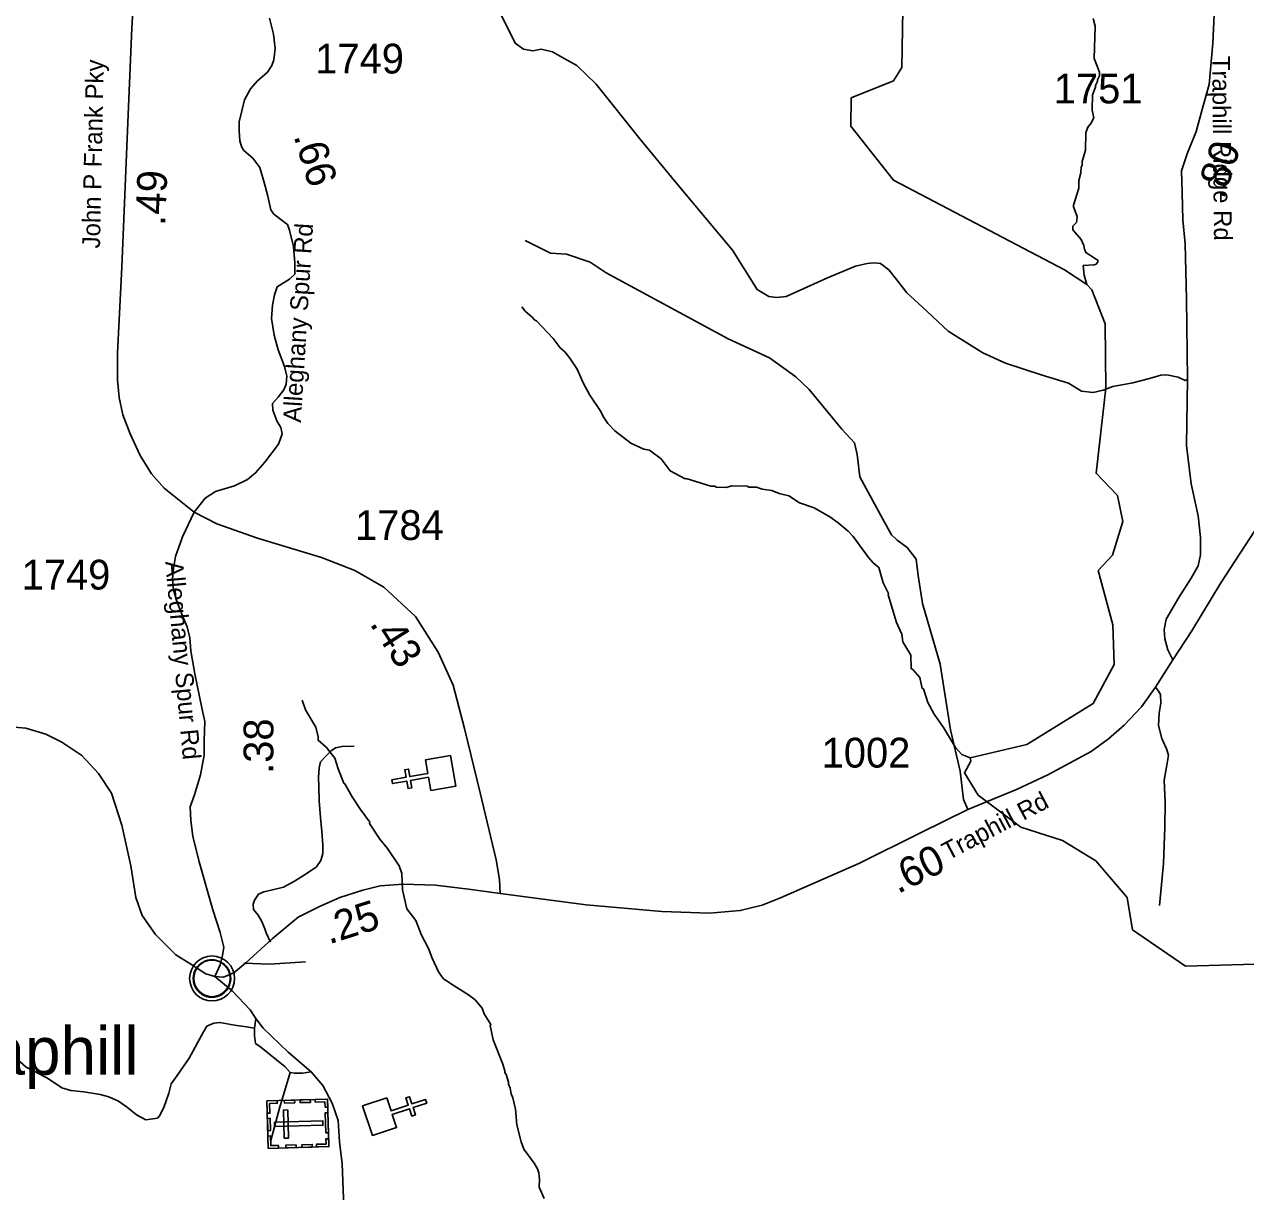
# Model space of a CAD drawing. Extents: x 1248224 to 1454986, y 825081 to 985870.
# Drawn here: x 1402846 to 1407965, y 949582 to 954475 of the extents above; entities that cross this region are included whole.
import ezdxf

# ---------------------------------------------------------------- set-up
doc = ezdxf.new("R2010")
doc.units = 0
for name, color, linetype in [('Exist Civil Demographics Community CELL', 7, 'Continuous'), ('Exist Civil Demographics Community Label', 7, 'Continuous'), ('Exist Cultural Cemetery CELL', 7, 'Continuous'), ('Exist Cultural Church CELL', 7, 'Continuous'), ('Exist Hydrographic Misc Water Feature', 7, 'Continuous'), ('Exist Road Non-System Type 51', 7, 'Continuous'), ('Exist Road Secondary Mileage Hundredths English Label', 7, 'Continuous'), ('Exist Road Secondary Type 41 Attributed', 7, 'Continuous'), ('Exist Road Secondary Type 51 Attributed', 7, 'Continuous'), ('Exist Road Secondary Type 51 Label', 7, 'Continuous'), ('Exist Road Secondary Type 51 Number Label', 7, 'Continuous')]:
    doc.layers.add(name, color=color, linetype=linetype)

msp = doc.modelspace()

# ---------------------------------------------------------------- linework, layer by layer
at = {"layer": 'Exist Civil Demographics Community CELL'}
msp.add_lwpolyline([(1403554.6, 950488.2), (1403555.6, 950493.8), (1403557.4, 950500.4), (1403560.3, 950507.6), (1403563.3, 950513.3), (1403566.6, 950519), (1403570.4, 950524.2), (1403574.3, 950528.5), (1403578.9, 950533.1), (1403584.4, 950537.7), (1403589.9, 950541.4), (1403594.7, 950544.2), (1403599.8, 950546.7), (1403605.3, 950549), (1403610.9, 950550.8), (1403615.2, 950552), (1403620.1, 950552.7), (1403624.2, 950553.4), (1403630.6, 950553.7), (1403635, 950553.6), (1403640.7, 950553.3), (1403645.6, 950552.6), (1403650.5, 950551.6), (1403655.5, 950550.2), (1403660.6, 950548.3), (1403667.3, 950545.3), (1403673.6, 950541.8), (1403678.6, 950538.3), (1403683.8, 950534.3), (1403687.1, 950531.1), (1403691.2, 950526.8), (1403695.1, 950522.1), (1403698.2, 950517.5), (1403701.3, 950512.5), (1403703.7, 950507.3), (1403705.8, 950502.3), (1403707.3, 950497.3), (1403708.6, 950492.7), (1403709.7, 950486.6), (1403710.3, 950481.9), (1403710.6, 950475.9), (1403710.4, 950470.1), (1403709.9, 950464.5), (1403708.9, 950459), (1403707.3, 950452.8), (1403705.4, 950447), (1403703.1, 950441.9), (1403699.9, 950435.9), (1403696.7, 950430.6), (1403693.2, 950425.9), (1403689, 950421.1), (1403683.7, 950416.2), (1403678.7, 950412.1), (1403673.7, 950408.6), (1403669.3, 950406.1), (1403662.5, 950402.9), (1403655.4, 950400.2), (1403649.4, 950398.7), (1403642.8, 950397.4), (1403638.4, 950396.9), (1403633.9, 950396.7), (1403628.3, 950396.7), (1403624, 950397.1), (1403618.4, 950397.8), (1403612.5, 950399.1), (1403607.9, 950400.4), (1403602.7, 950402.3), (1403598.1, 950404.3), (1403594.2, 950406.5), (1403587.4, 950410.6), (1403581.8, 950414.9), (1403576.9, 950419.4), (1403572.5, 950424.2), (1403569.3, 950428.2), (1403566.3, 950432.4), (1403562.2, 950439.5), (1403560.5, 950443), (1403558.8, 950447), (1403556.2, 950455.2), (1403554.6, 950462.3), (1403554, 950467.4), (1403553.6, 950473.7), (1403553.6, 950478.4), (1403554.1, 950484.9)], close=True, dxfattribs=at)
for centre, radius in [((1403632.3, 950475.8), 94.3), ((1403632, 950476.1), 76.7)]:
    msp.add_circle(centre, radius, dxfattribs=at)
at = {"layer": 'Exist Cultural Cemetery CELL'}
for points in [[(1403867.8, 949763.4), (1403862, 949962.4), (1404116.5, 949969.9), (1404122.3, 949770.9)], [(1404044.6, 949956.4), (1404001.3, 949955.1), (1404001, 949966.5), (1404044.3, 949967.7)], [(1404117.5, 949936.7), (1404106, 949936.4), (1404105.3, 949958.4), (1404064.9, 949957.2), (1404064.6, 949968.3), (1404116.5, 949969.9)], [(1403905.3, 949963.7), (1403905.7, 949952.4), (1403873.5, 949951.4), (1403874.7, 949910.9), (1403863.5, 949910.6), (1403862, 949962.4)], [(1403934.7, 949806.2), (1403953.3, 949806.7), (1403949.9, 949924.4), (1403931.2, 949923.9)], [(1403978.7, 949954.5), (1403935.4, 949953.2), (1403935.1, 949964.6), (1403978.4, 949965.8)], [(1403865.7, 949837.4), (1403864.1, 949889.2), (1403875.5, 949889.5), (1403877.1, 949837.7)], [(1403893.9, 949873.2), (1403894.5, 949854.5), (1404097.2, 949860.5), (1404096.6, 949879.2)], [(1404109.2, 949827.9), (1404106.7, 949912.8), (1404118.1, 949913.1), (1404120.6, 949828.3)], [(1403911.1, 949764.6), (1403910.8, 949776), (1403878.6, 949775), (1403877.4, 949815.6), (1403866.3, 949815.2), (1403867.8, 949763.4)], [(1403985.2, 949766.8), (1403942, 949765.5), (1403941.6, 949776.9), (1403984.9, 949778.2)], [(1404052.4, 949768.8), (1404009.1, 949767.5), (1404008.8, 949778.9), (1404052.1, 949780.1)], [(1404121.3, 949803.9), (1404109.8, 949803.6), (1404110.5, 949781.6), (1404070.1, 949780.4), (1404070.4, 949769.3), (1404122.3, 949770.8)]]:
    msp.add_lwpolyline(points, close=True, dxfattribs=at)
at = {"layer": 'Exist Cultural Church CELL'}
for points in [[(1404549.2, 951263.3), (1404539.3, 951319.3), (1404464.3, 951306.2), (1404469.8, 951274.7), (1404454.1, 951271.9), (1404448.6, 951303.4), (1404389.3, 951293.1), (1404386.6, 951308.9), (1404445.8, 951319.2), (1404440.3, 951350.8), (1404456, 951353.5), (1404461.5, 951322), (1404536.5, 951335.1), (1404526.7, 951391.9), (1404631.6, 951410.3), (1404654.1, 951281.7)], [(1404364.9, 949974.9), (1404382.7, 949920.8), (1404455.1, 949944.5), (1404445.1, 949974.9), (1404460.3, 949979.9), (1404470.2, 949949.5), (1404527.4, 949968.2), (1404532.4, 949953), (1404475.2, 949934.3), (1404485.2, 949903.9), (1404470, 949898.9), (1404460.1, 949929.3), (1404387.7, 949905.6), (1404405.6, 949850.8), (1404304.4, 949817.6), (1404263.7, 949941.7)]]:
    msp.add_lwpolyline(points, close=True, dxfattribs=at)
at = {"layer": 'Exist Hydrographic Misc Water Feature'}
for points in [[(1408054.9, 950537.3), (1407712.9, 950527.7), (1407490.8, 950680), (1407468.9, 950815), (1407337.9, 950968.7), (1407197.9, 951053.6), (1407023.8, 951109.6), (1406843.9, 951244.6), (1406786.9, 951337.7), (1406812.8, 951386.3), (1406810.1, 951400.3), (1407047.8, 951457.1), (1407326.9, 951628.8), (1407413.8, 951791.3), (1407408.9, 951958.7), (1407346.9, 952186.5), (1407406.9, 952251), (1407450.8, 952391.3), (1407428.9, 952500), (1407338.9, 952593.9), (1407379.9, 952950.8), (1407376.8, 953220.1), (1407320.8, 953362.4), (1407299.6, 953385.1), (1407205.8, 953446.8), (1406488.8, 953822.3), (1406309.8, 954049.2), (1406311.8, 954167.3), (1406488.8, 954239.3), (1406523.8, 954294.4), (1406528.8, 954537.2)], [(1407326.9, 954500.1), (1407334.1, 954467.9), (1407330.8, 954331.9), (1407353.5, 954275.4), (1407353.1, 954259.4), (1407344.7, 954243.6), (1407344.4, 954235.6), (1407336.1, 954219.8), (1407335.9, 954211.8), (1407323.1, 954180.1), (1407321.6, 954116.1), (1407328.9, 954083.9), (1407316.3, 954060.3), (1407303.8, 954044.6), (1407295.3, 954020.8), (1407293.6, 953948.8), (1407280.4, 953901.1), (1407280.1, 953885.1), (1407275.9, 953877.2), (1407275.2, 953853.3), (1407266.5, 953821.5), (1407265.7, 953789.5), (1407244, 953718), (1407243.8, 953710), (1407258.8, 953669.6), (1407258.4, 953653.6), (1407256.3, 953645.7), (1407241.8, 953630.1), (1407241.5, 953614.1), (1407276.5, 953573.2), (1407287.9, 953549), (1407289.5, 953532.9), (1407295.1, 953518.7), (1407338.5, 953491.6), (1407347, 953485.7), (1407344.1, 953477.5), (1407338.3, 953470.6), (1407330, 953467.9), (1407284.9, 953464.5), (1407288.9, 953424.9), (1407299.6, 953385.1)], [(1404931.3, 953291.6), (1404944.9, 953273.3), (1404974.2, 953248.6), (1404984, 953236.4), (1404991.9, 953232.2), (1405062.1, 953158.3), (1405091.2, 953119.6), (1405110.8, 953103.2), (1405132.1, 953076.6), (1405163, 953029.9), (1405188, 952972.6), (1405216.4, 952920.5), (1405262.8, 952853.3), (1405272.3, 952831.1), (1405291.6, 952802.6), (1405320.9, 952771.8), (1405387.6, 952720.1), (1405443, 952694.8), (1405466.9, 952690.2), (1405515.4, 952653.6), (1405552.8, 952604), (1405616.1, 952570.4), (1405620.7, 952571.7), (1405723.3, 952539.8), (1405739.3, 952539.4), (1405747.2, 952535.2), (1405787.2, 952534.2), (1405811.4, 952541.5), (1405875.4, 952540), (1405883.2, 952535.8), (1405915.2, 952535), (1405939, 952526.4), (1405978.9, 952521.3), (1406010.6, 952508.6), (1406050.4, 952499.6), (1406094.8, 952469.8), (1406157.2, 952449), (1406222.3, 952411.3), (1406257.7, 952386.4), (1406298.9, 952351.4), (1406320.3, 952328.8), (1406384.2, 952241.2), (1406403.7, 952218.8), (1406427.1, 952198.2), (1406446.3, 952134.7), (1406468.6, 952089.1), (1406467.3, 952083.7), (1406501.6, 951968.2), (1406524.4, 951919.7), (1406527.7, 951887.6), (1406562.3, 951830.7), (1406563, 951774.6), (1406570.9, 951770.4), (1406600.1, 951737.7), (1406608.9, 951691.5), (1406614.9, 951689.3), (1406633.5, 951633), (1406660.4, 951584.3), (1406699.5, 951527.2), (1406749, 951444), (1406776.3, 951415.3), (1406810.1, 951400.3)], [(1404009.4, 951642.4), (1404024.4, 951602), (1404066.7, 951528.9), (1404077.7, 951488.6), (1404077.4, 951474.7), (1404112.6, 951443.8), (1404147.6, 951398.9), (1404160.5, 951354.5), (1404185, 951293.9), (1404188.9, 951291.4), (1404219.7, 951237), (1404254.4, 951184.2), (1404293.1, 951131.2), (1404293, 951125.2), (1404335.4, 951060.1), (1404368.4, 951021.3), (1404416.7, 950948.1), (1404427.9, 950915.8), (1404430.2, 950847.7), (1404448.3, 950767.2), (1404487.1, 950718.3), (1404509.7, 950657.7), (1404540.4, 950600.9), (1404555.3, 950560.5), (1404582, 950503.8), (1404601.3, 950475.4), (1404632.5, 950454.1)], [(1404632.5, 950454.1), (1404707.7, 950406.7), (1404735.2, 950386), (1404764.4, 950351.3), (1404773.7, 950327.1), (1404800.7, 950282.4), (1404798.9, 950278.5), (1404811.1, 950218.1), (1404850.7, 950117.1), (1404860, 950088.9), (1404859.8, 950080.9), (1404865.7, 950072.7), (1404874.9, 950040.5), (1404874.7, 950032.5), (1404882.3, 950016.3), (1404885.7, 949992.2), (1404893.3, 949976), (1404904.1, 949927.7), (1404910.6, 949861.6), (1404928.8, 949791.1), (1404940.1, 949760.8), (1404982.7, 949701.8), (1404996.1, 949677.4), (1405001.7, 949661.3), (1405005, 949633.2), (1405004.3, 949601.2), (1405025.1, 949552.7)]]:
    msp.add_lwpolyline(points, dxfattribs=at)
at = {"layer": 'Exist Road Non-System Type 51'}
for points in [[(1407722.5, 952987.6), (1407711.6, 952982.2), (1407682.6, 952996.1), (1407635.9, 953006.2), (1407609.4, 953004.9), (1407562.8, 952991), (1407492.2, 952973.4), (1407409, 952957), (1407368.6, 952941.8), (1407327, 952933), (1407277.9, 952938), (1407222.4, 952972.1), (1407108.9, 953006.2), (1406958.9, 953055.4), (1406864.4, 953098.3), (1406718.1, 953189.1), (1406609, 953290.9), (1406544.7, 953350.2), (1406508.1, 953399.4), (1406470.3, 953446.1), (1406435, 953473.8), (1406407.3, 953476.3), (1406379.5, 953473.8), (1406330.4, 953462.5), (1406211.9, 953413.3), (1406039.2, 953335), (1406000.6, 953331.2), (1405966.5, 953335), (1405917.4, 953364), (1405814, 953529.3), (1405585, 953803.4), (1405426.1, 953995.2), (1405242.2, 954224.3), (1405161.5, 954303.8), (1405098.8, 954338.6), (1405059.7, 954360), (1405011.8, 954371.4), (1404976.5, 954365.1), (1404938.7, 954371.4), (1404903.4, 954396.6), (1404827.7, 954549.3)], [(1404944.8, 953569.7), (1405050.7, 953516.7), (1405118.8, 953512.9), (1405217.1, 953478.9), (1405285.2, 953433.5), (1405795.8, 953157.2), (1405969.8, 953077.7), (1406079.5, 952998.2), (1406136.2, 952945.2), (1406272.3, 952778.7), (1406325.3, 952721.9), (1406336.6, 952672.7), (1406348, 952578.1), (1406445.1, 952401.4), (1406480.4, 952335.8), (1406504.3, 952313.1), (1406547.2, 952282.8), (1406583.7, 952233.6), (1406592.6, 952165.5), (1406611.5, 952048.2), (1406685.6, 951793), (1406728.5, 951518), (1406768.7, 951344.4), (1406782.6, 951225.8), (1406800.8, 951184.5)], [(1407587.9, 951697.6), (1407600.3, 951679.6), (1407609.2, 951665.8), (1407610.4, 951630.4), (1407602.9, 951587.5), (1407600.3, 951535.8), (1407614.2, 951481.6), (1407634.4, 951438.7), (1407641.9, 951412.2), (1407635.6, 951370.5), (1407624.3, 951307.5), (1407628.1, 951214.1), (1407626.8, 951109.4), (1407621.8, 950957.2), (1407604.1, 950781.8)], [(1404227.7, 951449.5), (1404177.7, 951448.5), (1404149.6, 951443.1), (1404131.3, 951429.4), (1404108.8, 951407.9), (1404086.3, 951384.3), (1404081.8, 951358.4), (1404079, 951318.4), (1404080.2, 951280.4), (1404081, 951220.3), (1404087.6, 951150.1), (1404092.5, 951092), (1404097.3, 951035.9), (1404096.6, 950999.8), (1404088, 950970), (1404069.5, 950944.4), (1404022.8, 950911.3), (1403978.2, 950884.2), (1403931.7, 950859.1), (1403885.4, 950848), (1403849.2, 950838.7), (1403827, 950829.2), (1403810.4, 950803.5), (1403804.1, 950787.6), (1403805.7, 950765.5), (1403825.2, 950741.1), (1403840.7, 950714.8), (1403854.1, 950684.5), (1403859.7, 950666.4), (1403877, 950628)], [(1403765.1, 950540.2), (1403873.1, 950536), (1404023.4, 950545)], [(1402794.7, 950154.9), (1402853.4, 950103.3), (1402942.1, 950057.5), (1403002.9, 950017.7), (1403040.1, 950006.2), (1403094.4, 950000.5), (1403163.1, 949989.1), (1403198.9, 949979), (1403240.4, 949961.9), (1403277.6, 949934.6), (1403316.2, 949904.6), (1403354.9, 949883.1), (1403403.5, 949890.3), (1403412.1, 949900.3), (1403430.7, 949934.6), (1403450.8, 949994.8), (1403460.8, 950033.5), (1403486.5, 950069.3), (1403536.6, 950142.3), (1403596.7, 950252.5), (1403611, 950275.5), (1403639.6, 950288.3), (1403665.4, 950291.2), (1403726.9, 950279.8), (1403777, 950272.6), (1403810.9, 950266.7)], [(1403810.9, 950266.7), (1403815.3, 950307.3)], [(1403810.9, 950266.7), (1403810.9, 950236.7), (1403813.8, 950203.7), (1403836.7, 950188), (1403938.3, 950104.9), (1403959.8, 950082)], [(1403959.8, 950082), (1403915.4, 949931.7), (1403878.2, 949796)], [(1403959.8, 950082), (1403978.4, 950078.1), (1404011.3, 950078.1), (1404048.4, 950084.8)]]:
    msp.add_lwpolyline(points, dxfattribs=at)
at = {"layer": 'Exist Road Secondary Type 41 Attributed'}
for points in [[(1403873.2, 954501.3), (1403889.9, 954434.9), (1403896.7, 954374.7), (1403891.7, 954326.8), (1403883.2, 954303), (1403864.7, 954275.3), (1403821.9, 954238.2), (1403793.2, 954204.7), (1403768.3, 954159.2), (1403746.4, 954067.6), (1403745.6, 954029.5), (1403748.8, 953987.5), (1403756.3, 953963.3), (1403766, 953947.1), (1403803.4, 953914.3), (1403832.6, 953875.7), (1403851.4, 953813.3), (1403864.3, 953761), (1403879.1, 953698.6), (1403890.7, 953680.4), (1403926.2, 953653.7), (1403945, 953639.4)], [(1403945, 953639.4), (1403947.9, 953637.2), (1403957.4, 953613), (1403974.1, 953544.6), (1403978.7, 953476.5), (1403980, 953442.4), (1403979.7, 953428.4), (1403957.3, 953406.9), (1403904.6, 953375.9), (1403893.9, 953342.1), (1403885, 953298.2), (1403881.9, 953242.3), (1403892.5, 953172), (1403909.3, 953111.6), (1403935.9, 953041), (1403945.1, 953000.8), (1403942.4, 952966.9), (1403932.6, 952942.9), (1403910, 952913.3), (1403885.9, 952886.3), (1403887.4, 952858.2), (1403903.9, 952813.4), (1403920.7, 952785.2), (1403923.5, 952772.6), (1403926.1, 952759), (1403911.2, 952715.3), (1403853.7, 952640.4), (1403814.7, 952595.2), (1403780.2, 952567.9), (1403726.1, 952540.9), (1403647, 952516.7), (1403603.1, 952489.2), (1403556.7, 952430.7)], [(1403556.7, 952430.7), (1403507.8, 952327.9), (1403479.3, 952244.4), (1403470.5, 952193.9), (1403466.1, 952149.9), (1403470.5, 952103.8), (1403485.9, 952053.2), (1403507.8, 951996.1), (1403527.6, 951950), (1403538.6, 951903.8), (1403542.9, 951848.9), (1403560.4, 951753.1), (1403591.1, 951603.6), (1403602.1, 951553.1), (1403599.9, 951474), (1403599.9, 951412.4), (1403584.5, 951328.9), (1403558.2, 951245.4), (1403540.6, 951195.5), (1403542.8, 951138.4), (1403551.6, 951072.4), (1403577.9, 950964.7), (1403635, 950763.3), (1403665.7, 950668.8), (1403681.1, 950607.6), (1403676.7, 950572.5), (1403665.7, 950532.9), (1403643.8, 950484.6)]]:
    msp.add_lwpolyline(points, dxfattribs=at)
at = {"layer": 'Exist Road Secondary Type 51 Attributed'}
for points in [[(1403556.7, 952430.7), (1403501.8, 952474.7), (1403431.6, 952531.8), (1403378.9, 952591.2), (1403330.6, 952668.1), (1403289.1, 952759.6), (1403258.3, 952838.7), (1403242.9, 952911.2), (1403236.4, 952985.9), (1403236.4, 953098), (1403253.9, 953457.2), (1403280.3, 954097.4), (1403295.6, 954460), (1403319.5, 954885.2)], [(1407660.4, 951811.9), (1407639.6, 951853.3), (1407626.7, 951899.9), (1407624.1, 951938.7), (1407631.9, 951982.7), (1407686.2, 952073.2), (1407737.9, 952153.4), (1407766.3, 952205.2), (1407776.6, 952251.7), (1407776.6, 952324.2), (1407766.3, 952414.7), (1407737.9, 952549.3), (1407717.2, 952709.7), (1407722.5, 952987.6), (1407717.3, 953323.9), (1407712.2, 953555.8), (1407701.8, 953656.7), (1407699.2, 953770.5), (1407696.7, 953861.1), (1407719.9, 953933.5), (1407758.7, 954026.6), (1407787.1, 954133.6), (1407812.9, 954224.1), (1407828.5, 954397.5), (1407838.8, 954638.1)], [(1407660.4, 951811.9), (1407740.4, 951933.5), (1407861.6, 952134.3), (1408083.9, 952475.8), (1408349.3, 952891.1), (1408499.2, 953116.2), (1408633.7, 953312.8), (1408737.1, 953447.3), (1408855.2, 953562.8), (1408981.9, 953668.9), (1409152.5, 953787.9), (1409255.9, 953844.8), (1409336.1, 953888.8), (1409434.3, 953935.4), (1409721.2, 954031.1), (1409817.4, 954055.8), (1410000.4, 954111.3)], [(1404840.3, 950832.2), (1404837.1, 950890.4), (1404823.9, 950972.8), (1404757, 951254.2), (1404691.1, 951523.4), (1404643.3, 951704.9), (1404580.7, 951843.4), (1404485.2, 951992.8), (1404352.4, 952115.9), (1404231, 952186.5), (1404090.5, 952240.4), (1403822.6, 952321.7), (1403652.5, 952382.1), (1403556.7, 952430.7)], [(1404840.3, 950832.2), (1405201.4, 950784.7), (1405517.6, 950756.1), (1405717.4, 950749.5), (1405847, 950760.5), (1405939.2, 950782.5), (1406016, 950813.2), (1406344.1, 950958.2), (1406603.1, 951085.6), (1406800.8, 951184.5), (1407005, 951268), (1407136.7, 951329.5), (1407317.9, 951427.3), (1407390.3, 951480.1), (1407456.2, 951537.2), (1407528.6, 951614.1), (1407587.9, 951697.6), (1407660.4, 951811.9)], [(1401389.1, 951097.2), (1401493.8, 951173), (1401614.6, 951253.1), (1401803.7, 951342.5), (1402125.8, 951419.8), (1402228.7, 951439.9), (1402354.3, 951464.5), (1402630, 951527.6), (1402754.7, 951534.1), (1402851.9, 951524.9), (1402935.9, 951500), (1403002.6, 951466.3), (1403086.6, 951409.8), (1403156.2, 951334.9), (1403211.3, 951252.1), (1403254.7, 951118.1), (1403291.1, 950948.2), (1403312.1, 950815.5), (1403339.7, 950739.3), (1403394.8, 950660.4), (1403480.2, 950575), (1403543.2, 950535.6), (1403606.2, 950494.9), (1403643.8, 950484.6)], [(1403643.8, 950484.6), (1403679.9, 950481.7), (1403723.9, 950499.3), (1403774.4, 950541), (1403884.1, 950642.1), (1403993.9, 950732.2), (1404079.5, 950776.1), (1404167.4, 950815.7), (1404264, 950846.5), (1404336.4, 950864), (1404433.1, 950870.6), (1404569.2, 950866.2), (1404718.5, 950848.7), (1404840.3, 950832.2)], [(1403643.8, 950484.6), (1403716.9, 950423.3), (1403791.5, 950344.1), (1403815.3, 950307.3), (1403846.4, 950267.2), (1403951.8, 950166.1), (1404048.4, 950084.8), (1404096.7, 950027.7), (1404136.2, 949953), (1404160.4, 949880.5), (1404167, 949790.4), (1404177.9, 949698.1), (1404190.7, 949374.2), (1404212.7, 949097.3)]]:
    msp.add_lwpolyline(points, dxfattribs=at)

# ---------------------------------------------------------------- texts
at = {"layer": 'Exist Civil Demographics Community Label'}
msp.add_text('Traphill', height=200, dxfattribs=at).set_placement((1402447, 950072.4))
at = {"layer": 'Exist Road Secondary Mileage Hundredths English Label'}
for s, rotation, p in [('.66', 286.7667, (1403973.5, 954008)), ('.80', 72.1955, (1407874.6, 953739.1)), ('.49', 87.645, (1403435.4, 953629.7)), ('.43', 302.585, (1404291, 951963)), ('.38', 90, (1403889.5, 951333.4)), ('.60', 26.1946, (1406507.7, 950829)), ('.25', 17.6641, (1404122.8, 950618.3))]:
    msp.add_text(s, height=125, rotation=rotation, dxfattribs=at).set_placement(p)
at = {"layer": 'Exist Road Secondary Type 51 Label'}
for s, rotation, p in [('John P Frank Pky', 88.8139, (1403162.2, 953535.9)), ('Traphill Ridge Rd', 270.5996, (1407825, 954343.1)), ('Alleghany Spur Rd', 86.4802, (1404004.7, 952804.8)), ('Alleghany Spur Rd', 275.1207, (1403435.8, 952223.2)), ('Traphill Rd', 27.8256, (1406718, 950969.6))]:
    msp.add_text(s, height=75, rotation=rotation, dxfattribs=at).set_placement(p)
at = {"layer": 'Exist Road Secondary Type 51 Number Label'}
for s, p in [('1749', (1404065, 954269.7)), ('1751', (1407161.3, 954144.2)), ('1784', (1404231.8, 952314)), ('1749', (1402834, 952106.1)), ('1002', (1406188, 951359.8))]:
    msp.add_text(s, height=125, dxfattribs=at).set_placement(p)

doc.saveas('drawing.dxf')
